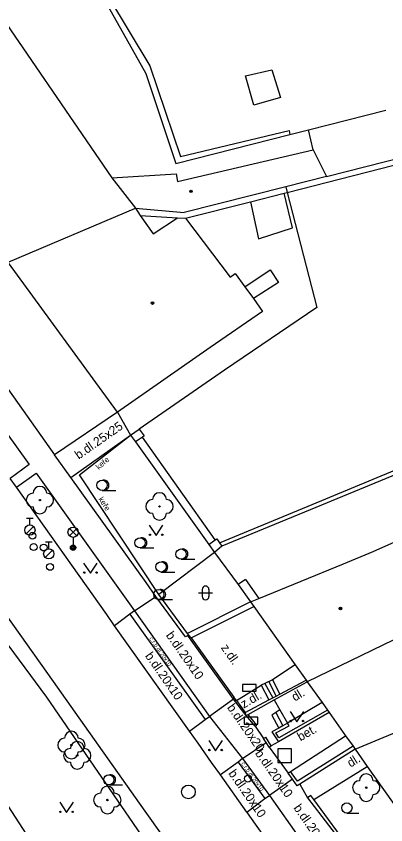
# Model space of a CAD drawing. Extents: x -595546 to -593986, y -1160845 to -1159202.
# Drawn here: x -595272.7 to -595245.7, y -1160506.5 to -1160447.6 of the extents above; entities that cross this region are included whole.
import ezdxf

# ---------------------------------------------------------------- set-up
doc = ezdxf.new("R2010")
doc.units = 0
for name, color, linetype in [('DOP - kresba z DSPS bez souradnic', 7, 'Continuous'), ('DOP - rozhrani ploch obecne', 7, 'Continuous'), ('Level 22', 7, 'Continuous'), ('Level 24', 7, 'Continuous'), ('Level 26', 7, 'Continuous'), ('Level 27', 7, 'Continuous'), ('Level 28', 7, 'Continuous'), ('Level 33', 7, 'Continuous'), ('Level 36', 7, 'Continuous'), ('Level 39', 7, 'Continuous'), ('TM - budovy zdene_ betonove - VP', 7, 'Continuous'), ('TM - chodniky - VP', 7, 'Continuous'), ('TM - horni hrana svahu', 7, 'Continuous'), ('TM - hranice souvisleho porostu (skupiny stromu_ kere)', 7, 'Continuous'), ('TM - komunikace - VP', 7, 'Continuous'), ('TM - letecke snimky - pomocna linie', 7, 'Continuous'), ('TM - plot drateny_ kovovy - VP', 7, 'Continuous'), ('TM - plot dreveny - VP', 7, 'Continuous'), ('TM - plot zdeny_ ohradni zed - VP', 7, 'Continuous'), ('TM - podezdivka plotu - VP', 7, 'Continuous'), ('TM - popis povrchu', 7, 'Continuous'), ('TM - popis zelene', 7, 'Continuous'), ('TM - rozhrani kultur', 7, 'Continuous'), ('TM - rozhrani mezi zpev. plochami mezi sebou - VP', 7, 'Continuous'), ('TM - rozhrani ploch obecne - VP', 7, 'Continuous'), ('TM - schody - VP', 7, 'Continuous'), ('TM - vjezd na pozemek', 7, 'Continuous'), ('TM - zed operna - VP', 7, 'Continuous')]:
    doc.layers.add(name, color=color, linetype=linetype)

msp = doc.modelspace()

# ---------------------------------------------------------------- linework, layer by layer
at = {"layer": 'DOP - kresba z DSPS bez souradnic'}
for points in [[(-595267.45, -1160443.7), (-595262.93, -1160451.23)], [(-595262.93, -1160451.23), (-595260.68, -1160457.83)], [(-595255.94, -1160451.95), (-595254.04, -1160451.5)], [(-595255.34, -1160454.09), (-595255.94, -1160451.95)], [(-595254.04, -1160451.5), (-595253.4, -1160453.53)], [(-595253.4, -1160453.53), (-595255.34, -1160454.09)], [(-595260.68, -1160457.83), (-595252.78, -1160455.93)], [(-595252.91, -1160460.43), (-595234.51, -1160455.73)], [(-595252.78, -1160455.93), (-595252.71, -1160456.21)], [(-595255.59, -1160461.11), (-595253.14, -1160460.49)], [(-595253.14, -1160460.49), (-595252.91, -1160460.43)], [(-595252.53, -1160463.02), (-595253.14, -1160460.49)], [(-595260.33, -1160462.32), (-595255.59, -1160461.11)], [(-595255.59, -1160461.11), (-595255, -1160463.81)], [(-595255, -1160463.81), (-595252.53, -1160463.02)], [(-595226.31, -1160473.27), (-595251.23, -1160483.53)]]:
    msp.add_lwpolyline(points, dxfattribs=at)
at = {"layer": 'DOP - rozhrani ploch obecne'}
for points in [[(-595267.71, -1160443.76), (-595263.22, -1160451.78)], [(-595263.22, -1160451.78), (-595261.03, -1160458.32)], [(-595251.37, -1160455.87), (-595245.72, -1160454.44)], [(-595252.71, -1160456.21), (-595251.37, -1160455.87)], [(-595261.03, -1160458.32), (-595252.71, -1160456.21)], [(-595250.05, -1160459.27), (-595244.3, -1160457.83)], [(-595253.01, -1160460.03), (-595252.91, -1160460.43)], [(-595252.91, -1160460.43), (-595250.76, -1160468.81)], [(-595250.76, -1160468.81), (-595257.49, -1160473.38)], [(-595251.39, -1160483.26), (-595226.7, -1160473.04)]]:
    msp.add_lwpolyline(points, dxfattribs=at)
at = {"layer": 'Level 22'}
for centre in [(-595270.94, -1160482.83), (-595262.22, -1160483.29), (-595268.64, -1160500.66), (-595268.22, -1160501.41), (-595247.15, -1160503.76), (-595266.02, -1160504.66)]:
    msp.add_circle(centre, 0.05, dxfattribs=at)
for centre, start, end in [((-595270.94, -1160482.33), 0, 180), ((-595271.44, -1160482.83), 90, 270), ((-595270.44, -1160482.83), 270, 90), ((-595262.22, -1160482.79), 0, 180), ((-595262.72, -1160483.29), 90, 270), ((-595261.72, -1160483.29), 270, 90), ((-595270.94, -1160483.33), 180, 0), ((-595262.22, -1160483.79), 180, 0), ((-595268.64, -1160500.16), 0, 180), ((-595269.14, -1160500.66), 90, 270), ((-595268.14, -1160500.66), 270, 90), ((-595268.72, -1160501.41), 90, 270), ((-595268.22, -1160500.91), 0, 180), ((-595267.72, -1160501.41), 270, 90), ((-595268.64, -1160501.16), 180, 0), ((-595268.22, -1160501.91), 180, 0), ((-595247.65, -1160503.76), 90, 270), ((-595247.15, -1160503.26), 0, 180), ((-595246.65, -1160503.76), 270, 90), ((-595266.02, -1160504.16), 0, 180), ((-595266.52, -1160504.66), 90, 270), ((-595265.52, -1160504.66), 270, 90), ((-595247.15, -1160504.26), 180, 0), ((-595266.02, -1160505.16), 180, 0)]:
    msp.add_arc(centre, 0.5, start, end, dxfattribs=at)
at = {"layer": 'Level 24'}
for points in [[(-595256.168, -1160496.749), (-595255.168, -1160496.749), (-595255.168, -1160496.249), (-595256.168, -1160496.249)], [(-595256.058, -1160499.129), (-595255.058, -1160499.129), (-595255.058, -1160498.629), (-595256.058, -1160498.629)]]:
    msp.add_lwpolyline(points, close=True, dxfattribs=at)
at = {"layer": 'Level 26'}
msp.add_lwpolyline([(-595253.59, -1160501.93), (-595252.59, -1160501.93), (-595252.59, -1160500.93), (-595253.59, -1160500.93)], close=True, dxfattribs=at)
at = {"layer": 'Level 27'}
msp.add_circle((-595260.11, -1160504.07), 0.5, dxfattribs=at)
at = {"layer": 'Level 28'}
for p, q in [((-595271.92, -1160484.135), (-595271.42, -1160484.135)), ((-595271.67, -1160484.635), (-595271.67, -1160484.135)), ((-595271.928, -1160485.282), (-595271.398, -1160484.752)), ((-595270.54, -1160485.865), (-595270.04, -1160485.865)), ((-595270.29, -1160486.365), (-595270.29, -1160485.865)), ((-595270.548, -1160487.012), (-595270.018, -1160486.482))]:
    msp.add_line(p, q, dxfattribs=at)
for centre, radius in [((-595271.67, -1160485.01), 0.375), ((-595271.48, -1160485.43), 0.25), ((-595271.39, -1160486.25), 0.25), ((-595270.66, -1160486.28), 0.25), ((-595270.29, -1160486.74), 0.375), ((-595270.2, -1160487.69), 0.25), ((-595255.78, -1160503.1), 0.25)]:
    msp.add_circle(centre, radius, dxfattribs=at)
at = {"layer": 'Level 33'}
for p, q in [((-595268.785, -1160485.43), (-595268.255, -1160484.9)), ((-595268.785, -1160484.9), (-595268.255, -1160485.43)), ((-595268.52, -1160485.54), (-595268.52, -1160486.29))]:
    msp.add_line(p, q, dxfattribs=at)
for centre, radius in [((-595268.52, -1160485.165), 0.375), ((-595268.52, -1160486.29), 0.2), ((-595268.52, -1160486.29), 0.145), ((-595268.52, -1160486.29), 0.0876)]:
    msp.add_circle(centre, radius, dxfattribs=at)
at = {"layer": 'Level 36'}
for p, q in [((-595266.41, -1160482.125), (-595265.41, -1160482.125)), ((-595263.64, -1160486.315), (-595262.64, -1160486.315)), ((-595260.65, -1160487.135), (-595259.65, -1160487.135)), ((-595262.11, -1160488.065), (-595261.11, -1160488.065)), ((-595259.366, -1160489.586), (-595258.366, -1160489.586)), ((-595259.116, -1160489.336), (-595259.116, -1160489.836)), ((-595258.616, -1160489.336), (-595258.616, -1160489.836)), ((-595262.27, -1160490.075), (-595261.27, -1160490.075)), ((-595265.92, -1160503.565), (-595264.92, -1160503.565)), ((-595248.56, -1160505.615), (-595247.685, -1160505.615))]:
    msp.add_line(p, q, dxfattribs=at)
for points in [[(-595262.97, -1160484.65), (-595262.47, -1160485.4), (-595261.97, -1160484.65)], [(-595267.76, -1160487.41), (-595267.26, -1160488.16), (-595266.76, -1160487.41)], [(-595252.7, -1160498.21), (-595252.2, -1160498.96), (-595251.7, -1160498.21)], [(-595258.63, -1160500.32), (-595258.13, -1160501.07), (-595257.63, -1160500.32)], [(-595269.49, -1160504.82), (-595268.99, -1160505.57), (-595268.49, -1160504.82)]]:
    msp.add_lwpolyline(points, dxfattribs=at)
for centre, radius in [((-595266.41, -1160481.75), 0.375), ((-595263.64, -1160485.94), 0.375), ((-595262.92, -1160485.35), 0.05), ((-595262.021, -1160485.35), 0.05), ((-595260.65, -1160486.76), 0.375), ((-595262.11, -1160487.69), 0.375), ((-595267.71, -1160488.11), 0.05), ((-595266.811, -1160488.11), 0.05), ((-595262.27, -1160489.7), 0.375), ((-595252.65, -1160498.91), 0.05), ((-595251.751, -1160498.91), 0.05), ((-595258.58, -1160501.02), 0.05), ((-595257.681, -1160501.02), 0.05), ((-595265.92, -1160503.19), 0.375), ((-595248.56, -1160505.24), 0.375), ((-595269.44, -1160505.52), 0.05), ((-595268.541, -1160505.52), 0.05)]:
    msp.add_circle(centre, radius, dxfattribs=at)
for centre, radius, start, end in [((-595266.285, -1160481.75), 0.375, 260.40593, 99.59407), ((-595263.515, -1160485.94), 0.375, 260.40593, 99.59407), ((-595260.525, -1160486.76), 0.375, 260.40593, 99.59407), ((-595261.985, -1160487.69), 0.375, 260.40593, 99.59407), ((-595258.866, -1160489.336), 0.25, 0, 180), ((-595262.145, -1160489.7), 0.375, 260.40593, 99.59407), ((-595258.866, -1160489.836), 0.25, 180, 0), ((-595265.795, -1160503.19), 0.375, 260.40593, 99.59407)]:
    msp.add_arc(centre, radius, start, end, dxfattribs=at)
at = {"layer": 'Level 39'}
for centre, radius in [((-595259.92, -1160460.36), 0.09), ((-595259.92, -1160460.36), 0.0398), ((-595262.73, -1160468.49), 0.09), ((-595262.73, -1160468.49), 0.0398), ((-595249.03, -1160490.72), 0.09), ((-595249.03, -1160490.72), 0.0398)]:
    msp.add_circle(centre, radius, dxfattribs=at)
at = {"layer": 'TM - budovy zdene_ betonove - VP'}
for points in [[(-595275.26, -1160445.42), (-595265.7, -1160459.37)], [(-595260.9, -1160459.63), (-595251.01, -1160457.33)], [(-595251.01, -1160457.33), (-595250.05, -1160459.27)], [(-595265.7, -1160459.37), (-595261.01, -1160459.09)], [(-595261.01, -1160459.09), (-595260.9, -1160459.63)], [(-595265.7, -1160459.37), (-595263.98, -1160461.58)], [(-595250.05, -1160459.27), (-595253.01, -1160460.03)], [(-595253.01, -1160460.03), (-595260.41, -1160461.9)], [(-595273.24, -1160465.5), (-595263.98, -1160461.58)], [(-595263.98, -1160461.58), (-595263.62, -1160462.11)], [(-595263.98, -1160461.58), (-595260.41, -1160461.9)], [(-595263.62, -1160462.11), (-595262.69, -1160463.46)], [(-595262.69, -1160463.46), (-595260.9, -1160462.29)], [(-595260.9, -1160462.29), (-595260.33, -1160462.32)], [(-595260.33, -1160462.32), (-595257.06, -1160466.6)], [(-595265.29, -1160476.43), (-595273.22, -1160465.55)], [(-595257.06, -1160466.6), (-595256.71, -1160466.33)], [(-595256.71, -1160466.33), (-595256, -1160467.3)], [(-595256, -1160467.3), (-595255.38, -1160468.16)], [(-595255.38, -1160468.16), (-595254.7, -1160469.1)], [(-595254.7, -1160469.1), (-595258.52, -1160471.71)], [(-595258.52, -1160471.71), (-595265.29, -1160476.43)], [(-595246.64, -1160486.57), (-595235.65, -1160481.7)], [(-595248.8, -1160487.47), (-595246.64, -1160486.57)], [(-595254.98, -1160490), (-595248.8, -1160487.47)], [(-595255.58, -1160490.24), (-595254.98, -1160490)], [(-595255.58, -1160490.24), (-595255.34, -1160490.58)], [(-595255.34, -1160490.58), (-595252.32, -1160494.82)], [(-595242.79, -1160491.86), (-595251.45, -1160496.05)], [(-595252.32, -1160494.82), (-595251.53, -1160495.94)], [(-595251.53, -1160495.94), (-595251.45, -1160496.05)], [(-595251.45, -1160496.05), (-595250.37, -1160497.57)], [(-595247.96, -1160500.96), (-595238.97, -1160497.22)], [(-595250.37, -1160497.57), (-595249.98, -1160498.12)], [(-595249.98, -1160498.12), (-595249.86, -1160498.29)], [(-595249.86, -1160498.29), (-595248.66, -1160499.98)], [(-595248.66, -1160499.98), (-595248.11, -1160500.75)], [(-595248.11, -1160500.75), (-595247.96, -1160500.96)], [(-595247.96, -1160500.96), (-595247.07, -1160502.21)], [(-595247.07, -1160502.21), (-595244.57, -1160505.74)]]:
    msp.add_lwpolyline(points, dxfattribs=at)
at = {"layer": 'TM - chodniky - VP'}
for points in [[(-595282.29, -1160465.55), (-595271.71, -1160480.23)], [(-595277, -1160469.52), (-595269.87, -1160479.53)], [(-595265.29, -1160476.43), (-595269.87, -1160479.53)], [(-595268.68, -1160481.18), (-595264.33, -1160478.1)], [(-595271.71, -1160480.23), (-595273.11, -1160481.25)], [(-595272.64, -1160481.9), (-595271.2, -1160480.87)], [(-595271.2, -1160480.87), (-595264.04, -1160490.9)], [(-595263.2, -1160488.82), (-595268.68, -1160481.18)], [(-595262.48, -1160489.84), (-595263.2, -1160488.82)], [(-595260.32, -1160492.79), (-595262.48, -1160489.84)], [(-595264.04, -1160490.9), (-595264.39, -1160491.14)], [(-595264.39, -1160491.14), (-595265.5, -1160491.97)], [(-595260.16, -1160492.68), (-595260.32, -1160492.79)], [(-595260.1, -1160492.64), (-595260.16, -1160492.68)], [(-595260.04, -1160499.64), (-595258.89, -1160498.8)], [(-595258.89, -1160498.8), (-595258.57, -1160498.59)], [(-595258.57, -1160498.59), (-595256.16, -1160501.64)], [(-595256.49, -1160501.9), (-595257.78, -1160502.83)], [(-595256.16, -1160501.64), (-595256.49, -1160501.9)], [(-595254.55, -1160504.56), (-595254.19, -1160504.32)], [(-595254.19, -1160504.32), (-595248.93, -1160511.81)], [(-595255.85, -1160505.54), (-595254.55, -1160504.56)]]:
    msp.add_lwpolyline(points, dxfattribs=at)
at = {"layer": 'TM - horni hrana svahu'}
for points in [[(-595281.61, -1160482.14), (-595270.46, -1160497.18)], [(-595270.46, -1160497.18), (-595256.4, -1160517.64)]]:
    msp.add_lwpolyline(points, dxfattribs=at)
at = {"layer": 'TM - hranice souvisleho porostu (skupiny stromu_ kere)'}
for points in [[(-595268.05, -1160481), (-595264.33, -1160478.1)], [(-595262.27, -1160489.7), (-595268.05, -1160481)], [(-595260.19, -1160492.54), (-595262.27, -1160489.7)]]:
    msp.add_lwpolyline(points, dxfattribs=at)
at = {"layer": 'TM - komunikace - VP'}
for points in [[(-595281.14, -1160480.34), (-595270.39, -1160495.46)], [(-595272.64, -1160481.9), (-595273.11, -1160481.25)], [(-595266.07, -1160491.15), (-595272.64, -1160481.9)], [(-595265.5, -1160491.97), (-595266.07, -1160491.15)], [(-595260.04, -1160499.64), (-595265.5, -1160491.97)], [(-595270.39, -1160495.46), (-595263.29, -1160505.47)], [(-595259.41, -1160500.53), (-595260.04, -1160499.64)], [(-595258.42, -1160501.94), (-595259.41, -1160500.53)], [(-595257.83, -1160502.75), (-595258.42, -1160501.94)], [(-595257.78, -1160502.83), (-595257.83, -1160502.75)], [(-595255.85, -1160505.54), (-595257.78, -1160502.83)], [(-595263.29, -1160505.47), (-595254.68, -1160517.53)], [(-595255.81, -1160505.6), (-595255.85, -1160505.54)], [(-595255.22, -1160506.42), (-595255.81, -1160505.6)], [(-595251.16, -1160512.12), (-595255.22, -1160506.42)]]:
    msp.add_lwpolyline(points, dxfattribs=at)
at = {"layer": 'TM - letecke snimky - pomocna linie'}
for points in [[(-595251.01, -1160457.33), (-595251.37, -1160455.87)], [(-595257.49, -1160473.38), (-595263.7, -1160477.67)], [(-595257.85, -1160485.93), (-595251.39, -1160483.26)], [(-595251.23, -1160483.53), (-595257.67, -1160486.18)]]:
    msp.add_lwpolyline(points, dxfattribs=at)
at = {"layer": 'TM - plot drateny_ kovovy - VP'}
for points in [[(-595256.61, -1160497.41), (-595256.8, -1160497.17)], [(-595255.13, -1160499.2), (-595255.75, -1160498.43)], [(-595254.08, -1160500.72), (-595254.48, -1160500.09)], [(-595248.11, -1160500.75), (-595252.17, -1160503.28), (-595252.56, -1160502.75), (-595252.67, -1160502.59)], [(-595250.96, -1160504.62), (-595251.18, -1160504.32)], [(-595248.22, -1160508.37), (-595250.96, -1160504.62)]]:
    msp.add_lwpolyline(points, dxfattribs=at)
at = {"layer": 'TM - plot dreveny - VP'}
for points in [[(-595252.32, -1160494.82), (-595253.99, -1160495.92)], [(-595253.99, -1160495.92), (-595254.53, -1160496.18), (-595254.81, -1160496.31)], [(-595253.44, -1160496.95), (-595251.53, -1160495.94)], [(-595256.61, -1160497.41), (-595254.81, -1160496.31)], [(-595255.97, -1160498.28), (-595254.25, -1160497.37)], [(-595254.25, -1160497.37), (-595253.97, -1160497.23), (-595253.71, -1160497.09), (-595253.44, -1160496.95)]]:
    msp.add_lwpolyline(points, dxfattribs=at)
at = {"layer": 'TM - plot zdeny_ ohradni zed - VP'}
for points in [[(-595258.17, -1160485.73), (-595263.47, -1160478.25)], [(-595258.17, -1160485.73), (-595258.05, -1160485.65)], [(-595258.05, -1160485.65), (-595257.85, -1160485.93)], [(-595257.85, -1160485.93), (-595257.67, -1160486.18)], [(-595255.95, -1160488.6), (-595254.98, -1160490)]]:
    msp.add_lwpolyline(points, dxfattribs=at)
at = {"layer": 'TM - podezdivka plotu - VP'}
for points in [[(-595264.33, -1160478.1), (-595263.97, -1160478.6)], [(-595263.97, -1160478.6), (-595258.63, -1160486.06)], [(-595258.63, -1160486.06), (-595258.17, -1160485.73)], [(-595258.63, -1160486.06), (-595258.21, -1160486.65)], [(-595257.67, -1160486.18), (-595258.21, -1160486.65)], [(-595255.95, -1160488.6), (-595256.48, -1160488.98)], [(-595256.48, -1160488.98), (-595255.58, -1160490.24)], [(-595259.91, -1160492.86), (-595255.34, -1160490.58)], [(-595260.1, -1160492.64), (-595260.19, -1160492.54)], [(-595259.91, -1160492.86), (-595260.1, -1160492.64)], [(-595253.85, -1160497.38), (-595251.45, -1160496.05)], [(-595255.75, -1160498.43), (-595253.85, -1160497.38)], [(-595255.9, -1160498.52), (-595255.97, -1160498.28)], [(-595255.9, -1160498.52), (-595255.75, -1160498.43)], [(-595255.25, -1160499.28), (-595255.9, -1160498.52)], [(-595249.86, -1160498.29), (-595253.55, -1160500.42)], [(-595252.88, -1160499.07), (-595253.22, -1160499.25), (-595253.53, -1160499.43)], [(-595252.78, -1160499.25), (-595252.88, -1160499.07)], [(-595255.25, -1160499.28), (-595255.13, -1160499.2)], [(-595253.53, -1160499.43), (-595254.03, -1160499.7), (-595253.55, -1160500.42)], [(-595254.64, -1160500.19), (-595254.48, -1160500.09)], [(-595254.44, -1160500.48), (-595254.64, -1160500.19)], [(-595254.22, -1160500.81), (-595254.44, -1160500.48)], [(-595254.22, -1160500.81), (-595254.08, -1160500.72)], [(-595247.96, -1160500.96), (-595251.99, -1160503.5)], [(-595252.85, -1160502.71), (-595252.67, -1160502.59)], [(-595271.06, -1160508.45), (-595274.67, -1160502.96)], [(-595252.53, -1160503.15), (-595252.85, -1160502.71)], [(-595252.18, -1160503.63), (-595252.53, -1160503.15)], [(-595251.99, -1160503.5), (-595252.18, -1160503.63)], [(-595251.18, -1160504.32), (-595251.42, -1160504.49)], [(-595251.42, -1160504.49), (-595248.38, -1160508.48)]]:
    msp.add_lwpolyline(points, dxfattribs=at)
at = {"layer": 'TM - rozhrani kultur'}
msp.add_lwpolyline([(-595258.21, -1160486.65), (-595262.27, -1160489.7)], dxfattribs=at)
at = {"layer": 'TM - rozhrani mezi zpev. plochami mezi sebou - VP'}
for points in [[(-595268.68, -1160481.18), (-595269.87, -1160479.53)], [(-595264.04, -1160490.9), (-595262.48, -1160489.84)], [(-595264.04, -1160490.9), (-595258.57, -1160498.59)], [(-595264.39, -1160491.14), (-595258.89, -1160498.8)], [(-595256.82, -1160497.33), (-595258.57, -1160498.59)], [(-595256.16, -1160501.64), (-595254.44, -1160500.48)], [(-595256.49, -1160501.9), (-595254.55, -1160504.56)], [(-595256.16, -1160501.64), (-595254.19, -1160504.32)], [(-595252.53, -1160503.15), (-595254.19, -1160504.32)]]:
    msp.add_lwpolyline(points, dxfattribs=at)
at = {"layer": 'TM - rozhrani ploch obecne - VP'}
for points in [[(-595263.62, -1160462.11), (-595260.9, -1160462.29)], [(-595256, -1160467.3), (-595254.15, -1160466.08), (-595253.55, -1160467), (-595255.38, -1160468.16)], [(-595264.33, -1160478.1), (-595263.7, -1160477.67)], [(-595263.7, -1160477.67), (-595263.35, -1160478.16)], [(-595263.47, -1160478.25), (-595263.97, -1160478.6)], [(-595263.35, -1160478.16), (-595263.47, -1160478.25)], [(-595256.82, -1160497.33), (-595260.16, -1160492.68)], [(-595253.99, -1160495.92), (-595253.44, -1160496.95)], [(-595254.81, -1160496.31), (-595254.25, -1160497.37)], [(-595255.9, -1160498.52), (-595256.82, -1160497.33)], [(-595253.85, -1160497.38), (-595253.44, -1160498.1)], [(-595250.37, -1160497.57), (-595252.88, -1160499.07)], [(-595253.44, -1160498.1), (-595253.74, -1160498.3), (-595254.04, -1160498.49)], [(-595254.04, -1160498.49), (-595253.53, -1160499.43)], [(-595253.44, -1160498.1), (-595252.88, -1160499.07)], [(-595252.67, -1160502.59), (-595248.66, -1160499.98)], [(-595253.55, -1160500.42), (-595254.08, -1160500.72)], [(-595250.96, -1160504.62), (-595247.07, -1160502.21)]]:
    msp.add_lwpolyline(points, dxfattribs=at)
at = {"layer": 'TM - schody - VP'}
for points in [[(-595254.53, -1160496.18), (-595253.97, -1160497.23)], [(-595254.26, -1160496.05), (-595253.71, -1160497.09)], [(-595253.74, -1160498.3), (-595253.22, -1160499.25)]]:
    msp.add_lwpolyline(points, dxfattribs=at)
at = {"layer": 'TM - vjezd na pozemek'}
for points in [[(-595265.29, -1160476.43), (-595264.33, -1160478.1)], [(-595258.21, -1160486.65), (-595256.48, -1160488.98)], [(-595259.91, -1160492.86), (-595256.8, -1160497.17)], [(-595256.61, -1160497.41), (-595255.97, -1160498.28)], [(-595255.25, -1160499.28), (-595254.64, -1160500.19)], [(-595254.22, -1160500.81), (-595252.85, -1160502.71)], [(-595251.99, -1160503.5), (-595251.42, -1160504.49)]]:
    msp.add_lwpolyline(points, dxfattribs=at)
at = {"layer": 'TM - zed operna - VP'}
for points in [[(-595255.58, -1160490.24), (-595260.19, -1160492.54)], [(-595249.98, -1160498.12), (-595253.51, -1160500.14)], [(-595253.51, -1160500.14), (-595253.74, -1160499.77), (-595252.78, -1160499.25)]]:
    msp.add_lwpolyline(points, dxfattribs=at)

# ---------------------------------------------------------------- texts
at = {"layer": 'TM - popis povrchu'}
for s, height, rotation, p in [('b.dl.25x25', 0.65, 34.92609, (-595268.11, -1160479.89)), ('b.dl.20x10', 0.65, 304.92609, (-595261.78, -1160492.67)), ('č.r.b.dl.20x10', 0.3, 305.11302, (-595262.99, -1160492.92)), ('b.dl.20x10', 0.65, 304.92609, (-595263.3, -1160494.17)), ('z.dl.', 0.65, 304.92609, (-595257.77, -1160493.58)), ('z.dl.', 0.65, 29.94568, (-595256.08, -1160498.01)), ('dl.', 0.65, 31.03085, (-595252.35, -1160497.5)), ('b.dl.20x20', 0.65, 304.92609, (-595257.32, -1160497.93)), ('bet.', 0.65, 29.76526, (-595251.95, -1160500.4)), ('b.dl.20x10', 0.65, 304.92609, (-595255.28, -1160501.26)), ('dl.', 0.65, 31.87438, (-595248.29, -1160502.31)), ('č.r.b.dl.20x10', 0.3, 305.11302, (-595256.28, -1160502.02)), ('b.dl.20x10', 0.65, 304.92609, (-595257.23, -1160502.72)), ('b.dl.20x20', 0.65, 304.92609, (-595252.48, -1160505.24))]:
    msp.add_text(s, height=height, rotation=rotation, dxfattribs=at).set_placement(p)
at = {"layer": 'TM - popis zelene'}
for rotation, p in [(41.08046, (-595266.65, -1160480.64)), (302.50481, (-595266.69, -1160482.76))]:
    msp.add_text('keře', height=0.4, rotation=rotation, dxfattribs=at).set_placement(p)

doc.saveas('drawing.dxf')
